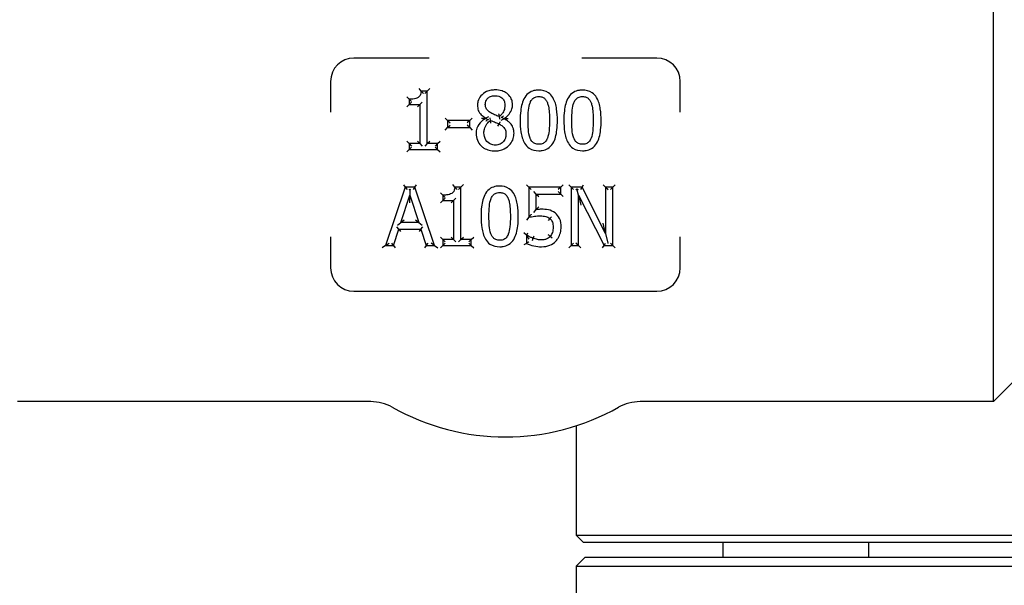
# Model space of a CAD drawing. Header units: inches. Extents: x 5 to 1128, y -85 to 748.
# Tile 532 of 656: x 784.74 to 788.97, y 294.28 to 296.71. Entities that reach past the tile are written whole.
import ezdxf

# ---------------------------------------------------------------- set-up
doc = ezdxf.new("R2010")
doc.units = ezdxf.units.IN
doc.header["$LTSCALE"] = 32
doc.header["$MEASUREMENT"] = 0
doc.layers.add('Visible (ANSI)', color=7, linetype='Continuous', lineweight=30)

msp = doc.modelspace()

# ---------------------------------------------------------------- linework, layer by layer
at = {"layer": 'Visible (ANSI)'}
for p, q in [((788.92173, 295.07242), (788.92173, 297.01992)), ((786.50082, 296.54617), (786.17798, 296.54617)), ((787.47798, 296.54617), (787.15513, 296.54617)), ((786.07798, 296.44617), (786.07798, 296.31365)), ((787.57798, 296.31365), (787.57798, 296.44617)), ((786.46667, 296.40451), (786.45705, 296.41492)), ((786.4926, 296.40451), (786.46667, 296.40451)), ((786.4926, 296.40451), (786.48218, 296.39409)), ((786.4926, 296.40451), (786.50301, 296.41492)), ((786.4926, 296.17922), (786.4926, 296.40451)), ((786.415, 296.36966), (786.40459, 296.38008)), ((786.415, 296.34677), (786.40459, 296.33635)), ((786.415, 296.36966), (786.415, 296.34677)), ((786.415, 296.34677), (786.42542, 296.35718)), ((786.415, 296.34677), (786.46039, 296.34677)), ((786.46039, 296.34677), (786.44997, 296.33635)), ((786.46039, 296.34677), (786.4708, 296.35718)), ((786.46039, 296.34677), (786.46039, 296.17922)), ((786.57992, 296.27829), (786.5695, 296.28871)), ((786.67453, 296.27829), (786.57992, 296.27829)), ((786.57992, 296.27829), (786.59033, 296.26787)), ((786.57992, 296.27829), (786.57992, 296.2479)), ((786.57992, 296.2479), (786.59033, 296.25832)), ((786.67453, 296.27829), (786.66411, 296.26787)), ((786.67453, 296.2479), (786.66411, 296.25832)), ((786.67453, 296.27829), (786.68494, 296.28871)), ((786.67453, 296.2479), (786.67453, 296.27829)), ((786.75464, 296.29421), (786.74422, 296.28822)), ((786.74422, 296.28822), (786.74422, 296.28721)), ((786.75316, 296.28163), (786.74422, 296.28721)), ((786.76428, 296.2787), (786.76311, 296.29042)), ((786.79588, 296.25399), (786.80094, 296.2631)), ((786.80074, 296.29531), (786.80272, 296.28371)), ((786.80998, 296.27913), (786.82039, 296.28579)), ((786.81138, 296.29234), (786.82039, 296.2868)), ((786.82039, 296.28579), (786.82039, 296.2868)), ((786.5695, 296.23749), (786.57992, 296.2479)), ((786.57992, 296.2479), (786.67453, 296.2479)), ((786.67453, 296.2479), (786.68494, 296.23749)), ((786.415, 296.17922), (786.40459, 296.18964)), ((786.46039, 296.17922), (786.415, 296.17922)), ((786.415, 296.17922), (786.415, 296.1537)), ((786.415, 296.17922), (786.42542, 296.16881)), ((786.46039, 296.17922), (786.44997, 296.18964)), ((786.46039, 296.17922), (786.4708, 296.16881)), ((786.4926, 296.17922), (786.48218, 296.16881)), ((786.4926, 296.17922), (786.50301, 296.18964)), ((786.53697, 296.17922), (786.4926, 296.17922)), ((786.53697, 296.17922), (786.52655, 296.16881)), ((786.53697, 296.17922), (786.54738, 296.18964)), ((786.53697, 296.1537), (786.53697, 296.17922)), ((786.40459, 296.14328), (786.415, 296.1537)), ((786.415, 296.1537), (786.42542, 296.16411)), ((786.415, 296.1537), (786.53697, 296.1537)), ((786.53697, 296.1537), (786.52655, 296.16411)), ((786.53697, 296.1537), (786.54738, 296.14328)), ((786.39809, 295.99208), (786.31381, 295.74208)), ((786.39061, 296.00249), (786.39809, 295.99208)), ((786.43901, 295.99208), (786.39809, 295.99208)), ((786.39809, 295.99208), (786.40557, 295.98166)), ((786.4145, 295.98166), (786.41772, 295.98399)), ((786.41772, 295.98399), (786.41774, 295.95804)), ((786.41772, 295.98399), (786.42094, 295.98166)), ((786.43901, 295.99208), (786.43153, 295.98166)), ((786.43901, 295.99208), (786.44649, 296.00249)), ((786.52329, 295.74208), (786.43901, 295.99208)), ((786.55955, 295.95804), (786.54914, 295.96846)), ((786.61122, 295.99289), (786.6016, 296.00331)), ((786.63715, 295.99289), (786.61122, 295.99289)), ((786.63715, 295.99289), (786.62673, 295.98247)), ((786.63715, 295.99289), (786.64756, 296.00331)), ((786.63715, 295.7676), (786.63715, 295.99289)), ((786.92807, 295.99208), (786.91766, 296.00249)), ((786.92807, 295.99208), (786.92807, 295.86323)), ((786.92807, 295.99208), (786.93849, 295.98166)), ((787.06523, 295.99208), (786.92807, 295.99208)), ((786.96028, 295.9627), (786.94987, 295.97312)), ((786.96028, 295.9627), (786.9707, 295.95229)), ((786.96028, 295.9627), (787.06523, 295.9627)), ((786.96028, 295.89605), (786.96028, 295.9627)), ((787.06523, 295.99208), (787.05481, 295.98166)), ((787.06523, 295.9627), (787.05481, 295.97312)), ((787.06523, 295.99208), (787.07564, 296.00249)), ((787.06523, 295.9627), (787.06523, 295.99208)), ((787.06523, 295.9627), (787.07564, 295.95229)), ((787.1098, 295.99208), (787.09938, 296.00249)), ((787.157, 295.99208), (787.1098, 295.99208)), ((787.1098, 295.99208), (787.1098, 295.74208)), ((787.1098, 295.99208), (787.12021, 295.98166)), ((787.13038, 295.98166), (787.13409, 295.98538)), ((787.13409, 295.98538), (787.14017, 295.98166)), ((787.14079, 295.95764), (787.13409, 295.98538)), ((787.157, 295.99208), (787.15061, 295.98166)), ((787.157, 295.99208), (787.16339, 296.00249)), ((787.25769, 295.79414), (787.157, 295.99208)), ((787.25769, 295.99208), (787.24727, 296.00249)), ((787.25769, 295.99208), (787.26811, 295.98166)), ((787.25769, 295.99208), (787.25769, 295.79414)), ((787.28869, 295.99208), (787.25769, 295.99208)), ((787.28869, 295.99208), (787.27827, 295.98166)), ((787.28869, 295.99208), (787.2991, 296.00249)), ((787.28869, 295.74208), (787.28869, 295.99208)), ((786.37925, 295.84034), (786.41774, 295.95804)), ((786.41777, 295.92461), (786.41774, 295.95804)), ((786.41774, 295.95804), (786.45643, 295.84034)), ((786.55955, 295.93515), (786.54914, 295.92473)), ((786.55955, 295.95804), (786.55955, 295.93515)), ((786.55955, 295.93515), (786.56997, 295.94557)), ((786.55955, 295.93515), (786.60494, 295.93515)), ((786.60494, 295.93515), (786.59452, 295.92473)), ((786.60494, 295.93515), (786.61535, 295.94557)), ((786.60494, 295.93515), (786.60494, 295.7676)), ((787.14079, 295.95764), (787.15121, 295.91452)), ((787.14079, 295.74208), (787.14079, 295.95764)), ((787.14079, 295.95764), (787.25141, 295.74208)), ((786.94987, 295.88415), (786.96028, 295.89605)), ((786.36488, 295.82992), (786.37925, 295.84034)), ((786.39361, 295.85075), (786.37925, 295.84034)), ((786.45643, 295.84034), (786.37925, 295.84034)), ((786.45643, 295.84034), (786.44205, 295.85075)), ((786.45643, 295.84034), (786.47082, 295.82992)), ((786.92807, 295.86323), (786.91766, 295.85028)), ((787.01843, 295.85776), (787.01166, 295.84984)), ((787.25769, 295.79414), (787.24727, 295.8376)), ((786.34744, 295.74208), (786.37013, 295.81197)), ((786.37013, 295.81197), (786.36256, 295.82239)), ((786.37013, 295.81197), (786.3777, 295.80156)), ((786.37013, 295.81197), (786.46555, 295.81197)), ((786.46555, 295.81197), (786.45798, 295.80156)), ((786.46555, 295.81197), (786.47312, 295.82239)), ((786.46555, 295.81197), (786.48824, 295.74208)), ((786.91774, 295.78645), (786.90732, 295.79686)), ((786.92017, 295.78645), (786.92359, 295.79686)), ((787.25769, 295.79414), (787.26776, 295.75215)), ((786.07798, 295.77868), (786.07798, 295.64617)), ((786.31381, 295.74208), (786.32831, 295.75249)), ((786.34744, 295.74208), (786.33987, 295.75249)), ((786.48824, 295.74208), (786.49581, 295.75249)), ((786.52329, 295.74208), (786.50879, 295.75249)), ((786.55955, 295.7676), (786.54914, 295.77802)), ((786.60494, 295.7676), (786.55955, 295.7676)), ((786.55955, 295.7676), (786.55955, 295.74208)), ((786.55955, 295.7676), (786.56997, 295.75719)), ((786.55955, 295.74208), (786.56997, 295.75249)), ((786.60494, 295.7676), (786.59452, 295.77802)), ((786.60494, 295.7676), (786.61535, 295.75719)), ((786.63715, 295.7676), (786.62673, 295.75719)), ((786.63715, 295.7676), (786.64756, 295.77802)), ((786.68152, 295.7676), (786.63715, 295.7676)), ((786.68152, 295.7676), (786.6711, 295.75719)), ((786.68152, 295.74208), (786.6711, 295.75249)), ((786.68152, 295.7676), (786.69193, 295.77802)), ((786.68152, 295.74208), (786.68152, 295.7676)), ((786.91774, 295.75099), (786.90732, 295.74451)), ((786.92017, 295.78645), (786.91774, 295.78645)), ((786.91774, 295.78645), (786.91774, 295.75099)), ((786.91774, 295.78645), (786.91958, 295.78461)), ((786.94359, 295.76327), (786.94712, 295.77307)), ((787.02777, 295.77421), (787.01985, 295.78098)), ((787.1098, 295.74208), (787.12021, 295.75249)), ((787.14079, 295.74208), (787.13038, 295.75249)), ((787.25141, 295.74208), (787.25777, 295.75249)), ((787.26719, 295.75249), (787.26776, 295.75215)), ((787.26776, 295.75215), (787.26811, 295.75249)), ((787.28869, 295.74208), (787.27827, 295.75249)), ((787.57798, 295.64617), (787.57798, 295.77868)), ((786.31381, 295.74208), (786.2993, 295.73166)), ((786.31381, 295.74208), (786.34744, 295.74208)), ((786.34744, 295.74208), (786.35501, 295.73166)), ((786.48824, 295.74208), (786.48067, 295.73166)), ((786.48824, 295.74208), (786.52329, 295.74208)), ((786.52329, 295.74208), (786.53779, 295.73166)), ((786.54914, 295.73166), (786.55955, 295.74208)), ((786.55955, 295.74208), (786.68152, 295.74208)), ((786.68152, 295.74208), (786.69193, 295.73166)), ((787.1098, 295.74208), (787.09938, 295.73166)), ((787.1098, 295.74208), (787.14079, 295.74208)), ((787.14079, 295.74208), (787.15121, 295.73166)), ((787.24505, 295.73166), (787.25141, 295.74208)), ((787.25141, 295.74208), (787.28869, 295.74208)), ((787.28869, 295.74208), (787.2991, 295.73166)), ((786.17798, 295.54617), (787.47798, 295.54617)), ((789.01548, 295.16617), (788.92173, 295.07242)), ((786.25031, 295.07242), (784.73423, 295.07242)), ((788.92173, 295.07242), (787.40564, 295.07242)), ((787.13111, 294.96866), (787.13111, 294.50003)), ((787.13111, 294.50003), (790.87147, 294.50003)), ((787.16236, 294.46878), (787.13111, 294.50003)), ((790.90252, 294.46878), (787.16236, 294.46878)), ((787.76102, 294.46878), (787.76102, 294.40579)), ((788.38602, 294.46878), (788.38602, 294.40579)), ((787.17048, 294.40579), (787.13111, 294.36642)), ((787.17048, 294.40579), (794.65079, 294.40579)), ((787.13111, 294.36642), (794.69016, 294.36642)), ((787.13111, 294.36642), (787.13111, 293.57902))]:
    msp.add_line(p, q, dxfattribs=at)
for centre, radius, start, end in [((786.17798, 296.44617), 0.1, 90, 180), ((787.47798, 296.44617), 0.1, 0, 90), ((786.17798, 295.64617), 0.1, 180, 270), ((787.47798, 295.64617), 0.1, 270, 0), ((786.25031, 294.88492), 0.1875, 60.65517, 90), ((786.82798, 295.91242), 0.99125, 240.65517, 299.34483), ((787.40564, 294.88492), 0.1875, 90, 119.34483)]:
    msp.add_arc(centre, radius, start, end, dxfattribs=at)
for points, knots in [([(786.46667, 296.40451), (786.46643, 296.40151), (786.466, 296.39859), (786.46448, 296.39211), (786.46318, 296.38866), (786.4601, 296.38343), (786.45851, 296.38144), (786.45549, 296.3787), (786.45423, 296.37776), (786.45289, 296.37695), (786.4501, 296.37528), (786.4468, 296.37393), (786.43931, 296.37175), (786.43504, 296.37097), (786.42554, 296.36989), (786.42029, 296.36966), (786.415, 296.36966)], [-0.21914518, -0.21914518, -0.21914518, -0.21914518, -0.19291175, -0.19291175, -0.15742494, -0.15742494, -0.13012741, -0.13012741, -0.11306644, -0.11306644, -0.11306644, -0.07974952, -0.07974952, -0.04257171, -0.04257171, 0, 0, 0, 0]), ([(786.47564, 296.39409), (786.47562, 296.39412), (786.4756, 296.39414), (786.47474, 296.39521), (786.47389, 296.39625), (786.47223, 296.39823), (786.47142, 296.39918), (786.46979, 296.40106), (786.46897, 296.40198), (786.46777, 296.4033), (786.46734, 296.40377), (786.4668, 296.40436), (786.46667, 296.40451), (786.46667, 296.40451)], [-0.000246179, -0.000246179, -0.000246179, -0.000246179, 0, 0, 0.010218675, 0.010218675, 0.020229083, 0.020229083, 0.031714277, 0.031714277, 0.040524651, 0.040524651, 0.048289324, 0.048289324, 0.048289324, 0.048289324]), ([(786.78332, 296.40937), (786.7778, 296.40937), (786.77212, 296.40897), (786.75976, 296.40685), (786.7531, 296.40491), (786.73743, 296.39769), (786.72904, 296.39143), (786.71657, 296.37674), (786.71219, 296.36858), (786.70855, 296.3545), (786.70795, 296.3489), (786.70795, 296.34353)], [-0.24108925, -0.24108925, -0.24108925, -0.24108925, -0.20285247, -0.20285247, -0.15755053, -0.15755053, -0.09071955, -0.09071955, -0.03520387, -0.03520387, 0, 0, 0, 0]), ([(786.74158, 296.34738), (786.74158, 296.35003), (786.74179, 296.35264), (786.74296, 296.35915), (786.74426, 296.36284), (786.74871, 296.37055), (786.75233, 296.3743), (786.76123, 296.38038), (786.76642, 296.38248), (786.77558, 296.38432), (786.77931, 296.38465), (786.78312, 296.38465)], [-0.20028425, -0.20028425, -0.20028425, -0.20028425, -0.17595568, -0.17595568, -0.13702996, -0.13702996, -0.08642653, -0.08642653, -0.03353843, -0.03353843, 0, 0, 0, 0]), ([(786.78312, 296.38465), (786.78649, 296.38465), (786.78984, 296.38441), (786.79726, 296.38318), (786.80119, 296.38198), (786.80986, 296.37778), (786.81423, 296.37416), (786.82104, 296.36541), (786.82333, 296.36058), (786.8253, 296.35214), (786.82566, 296.34878), (786.82566, 296.34535)], [-0.2062605, -0.2062605, -0.2062605, -0.2062605, -0.17676842, -0.17676842, -0.13805989, -0.13805989, -0.0834994, -0.0834994, -0.03156312, -0.03156312, 0, 0, 0, 0]), ([(786.85848, 296.34575), (786.85848, 296.34967), (786.85818, 296.35371), (786.8563, 296.3642), (786.85404, 296.37061), (786.84629, 296.38386), (786.84042, 296.38998), (786.82746, 296.39948), (786.82047, 296.40286), (786.80336, 296.40829), (786.79318, 296.40937), (786.78332, 296.40937)], [-0.2382608, -0.2382608, -0.2382608, -0.2382608, -0.21252746, -0.21252746, -0.17135413, -0.17135413, -0.11832726, -0.11832726, -0.06910487, -0.06910487, 0, 0, 0, 0]), ([(786.97112, 296.40876), (786.9662, 296.40876), (786.96112, 296.40842), (786.9479, 296.40624), (786.93973, 296.40357), (786.92327, 296.39374), (786.91595, 296.38595), (786.91065, 296.37746), (786.90518, 296.3687), (786.90175, 296.35955), (786.89626, 296.34015), (786.89449, 296.32992), (786.89166, 296.30594), (786.8911, 296.29216), (786.8911, 296.27849)], [-0.39762782, -0.39762782, -0.39762782, -0.39762782, -0.36373585, -0.36373585, -0.30950871, -0.30950871, -0.24393732, -0.24393732, -0.24393732, -0.1766061, -0.1766061, -0.10179305, -0.10179305, 0, 0, 0, 0]), ([(787.05094, 296.2787), (787.05094, 296.29484), (787.05012, 296.31136), (787.04493, 296.34416), (787.04086, 296.36083), (787.0316, 296.37635), (787.02681, 296.38436), (787.02031, 296.39189), (786.99971, 296.40586), (786.98479, 296.40876), (786.97112, 296.40876)], [-0.3955508, -0.3955508, -0.3955508, -0.3955508, -0.2754195, -0.2754195, -0.15529321, -0.15529321, -0.15529321, -0.09373364, -0.09373364, 0, 0, 0, 0]), ([(787.15872, 296.40876), (787.1538, 296.40876), (787.14872, 296.40842), (787.1355, 296.40624), (787.12733, 296.40357), (787.11088, 296.39374), (787.10355, 296.38595), (787.09825, 296.37746), (787.09278, 296.3687), (787.08935, 296.35955), (787.08386, 296.34015), (787.0821, 296.32992), (787.07926, 296.30594), (787.0787, 296.29216), (787.0787, 296.27849)], [-0.39762782, -0.39762782, -0.39762782, -0.39762782, -0.36373585, -0.36373585, -0.30950871, -0.30950871, -0.24393732, -0.24393732, -0.24393732, -0.1766061, -0.1766061, -0.10179305, -0.10179305, 0, 0, 0, 0]), ([(787.23855, 296.2787), (787.23855, 296.29484), (787.23772, 296.31136), (787.23253, 296.34416), (787.22846, 296.36083), (787.2192, 296.37635), (787.21442, 296.38436), (787.20791, 296.39189), (787.18732, 296.40586), (787.17239, 296.40876), (787.15872, 296.40876)], [-0.3955508, -0.3955508, -0.3955508, -0.3955508, -0.2754195, -0.2754195, -0.15529321, -0.15529321, -0.15529321, -0.09373364, -0.09373364, 0, 0, 0, 0]), ([(786.42542, 296.35956), (786.4254, 296.35958), (786.42537, 296.3596), (786.42425, 296.36066), (786.42316, 296.36169), (786.42109, 296.36368), (786.4201, 296.36463), (786.41825, 296.36644), (786.41737, 296.36731), (786.41613, 296.36854), (786.41569, 296.36898), (786.41514, 296.36952), (786.415, 296.36966), (786.415, 296.36966)], [-0.049771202, -0.049771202, -0.049771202, -0.049771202, -0.049510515, -0.049510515, -0.038176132, -0.038176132, -0.027254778, -0.027254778, -0.015917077, -0.015917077, -0.007424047, -0.007424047, 0, 0, 0, 0]), ([(786.70795, 296.34353), (786.70795, 296.33988), (786.7082, 296.33611), (786.70995, 296.32528), (786.71246, 296.31803), (786.71687, 296.31172), (786.72127, 296.30542), (786.72654, 296.30054), (786.73599, 296.29329), (786.74009, 296.29062), (786.74422, 296.28822)], [-0.14919736, -0.14919736, -0.14919736, -0.14919736, -0.12498855, -0.12498855, -0.08048513, -0.08048513, -0.08048513, -0.03367511, -0.03367511, 0, 0, 0, 0]), ([(786.76549, 296.31091), (786.76427, 296.31161), (786.76307, 296.31235), (786.75694, 296.31633), (786.75258, 296.32001), (786.74594, 296.32826), (786.74384, 296.33258), (786.74193, 296.34067), (786.74158, 296.34399), (786.74158, 296.34738)], [-0.14393342, -0.14393342, -0.14393342, -0.14393342, -0.13185082, -0.13185082, -0.08070178, -0.08070178, -0.03103914, -0.03103914, 0, 0, 0, 0]), ([(786.82566, 296.34535), (786.82566, 296.3406), (786.82528, 296.33587), (786.82307, 296.32402), (786.82071, 296.31742), (786.81391, 296.30735), (786.81026, 296.30339), (786.80443, 296.29822), (786.80262, 296.29674), (786.80074, 296.29531)], [-0.17159567, -0.17159567, -0.17159567, -0.17159567, -0.13119161, -0.13119161, -0.06654511, -0.06654511, -0.01972886, -0.01972886, 0, 0, 0, 0]), ([(786.82039, 296.2868), (786.82309, 296.28816), (786.82575, 296.28969), (786.83397, 296.29515), (786.83918, 296.29976), (786.8492, 296.31221), (786.8533, 296.32001), (786.85757, 296.33417), (786.85848, 296.34), (786.85848, 296.34575)], [-0.15744253, -0.15744253, -0.15744253, -0.15744253, -0.13731944, -0.13731944, -0.09338685, -0.09338685, -0.03591802, -0.03591802, 0, 0, 0, 0]), ([(786.92513, 296.27849), (786.92513, 296.29325), (786.9256, 296.30798), (786.92696, 296.32246), (786.92802, 296.33377), (786.93001, 296.34501), (786.93385, 296.35467)], [-0.20539702, -0.20539702, -0.20539702, -0.20539702, -0.0911634, -0.0911634, -0.0911634, 0, 0, 0, 0]), ([(786.93385, 296.35467), (786.93455, 296.35642), (786.93531, 296.35812), (786.93878, 296.36492), (786.94212, 296.36943), (786.95025, 296.37635), (786.95497, 296.37863), (786.96378, 296.38065), (786.96742, 296.38101), (786.97112, 296.38101)], [-0.15519829, -0.15519829, -0.15519829, -0.15519829, -0.13862551, -0.13862551, -0.08628485, -0.08628485, -0.03318648, -0.03318648, 0, 0, 0, 0]), ([(786.97112, 296.38101), (786.97395, 296.38101), (786.97673, 296.3808), (786.98215, 296.3799), (786.98476, 296.37918), (786.99098, 296.37665), (786.99437, 296.37439), (787.00063, 296.36828), (787.00338, 296.36436), (787.0064, 296.35838), (787.00713, 296.35675), (787.00779, 296.35507)], [-0.15345791, -0.15345791, -0.15345791, -0.15345791, -0.12815919, -0.12815919, -0.10190337, -0.10190337, -0.06065975, -0.06065975, -0.01592257, -0.01592257, 0, 0, 0, 0]), ([(787.00779, 296.35507), (787.00969, 296.35028), (787.01116, 296.34512), (787.01415, 296.33124), (787.01513, 296.32228), (787.01662, 296.3018), (787.01691, 296.29026), (787.01691, 296.2787)], [-0.20607527, -0.20607527, -0.20607527, -0.20607527, -0.16123509, -0.16123509, -0.08949082, -0.08949082, 0, 0, 0, 0]), ([(787.11274, 296.27849), (787.11274, 296.29325), (787.1132, 296.30798), (787.11456, 296.32246), (787.11562, 296.33377), (787.11761, 296.34501), (787.12145, 296.35467)], [-0.20539702, -0.20539702, -0.20539702, -0.20539702, -0.0911634, -0.0911634, -0.0911634, 0, 0, 0, 0]), ([(787.12145, 296.35467), (787.12215, 296.35642), (787.12291, 296.35812), (787.12638, 296.36492), (787.12972, 296.36943), (787.13785, 296.37635), (787.14257, 296.37863), (787.15138, 296.38065), (787.15502, 296.38101), (787.15872, 296.38101)], [-0.15519829, -0.15519829, -0.15519829, -0.15519829, -0.13862551, -0.13862551, -0.08628485, -0.08628485, -0.03318648, -0.03318648, 0, 0, 0, 0]), ([(787.15872, 296.38101), (787.16155, 296.38101), (787.16434, 296.3808), (787.16975, 296.3799), (787.17236, 296.37918), (787.17858, 296.37665), (787.18198, 296.37439), (787.18823, 296.36828), (787.19098, 296.36436), (787.194, 296.35838), (787.19473, 296.35675), (787.19539, 296.35507)], [-0.15345791, -0.15345791, -0.15345791, -0.15345791, -0.12815919, -0.12815919, -0.10190337, -0.10190337, -0.06065975, -0.06065975, -0.01592257, -0.01592257, 0, 0, 0, 0]), ([(787.19539, 296.35507), (787.1973, 296.35028), (787.19876, 296.34512), (787.20175, 296.33124), (787.20273, 296.32228), (787.20422, 296.3018), (787.20451, 296.29026), (787.20451, 296.2787)], [-0.20607527, -0.20607527, -0.20607527, -0.20607527, -0.16123509, -0.16123509, -0.08949082, -0.08949082, 0, 0, 0, 0]), ([(786.80074, 296.29531), (786.79751, 296.29636), (786.79426, 296.29757), (786.78776, 296.3002), (786.78452, 296.30162), (786.78129, 296.30311), (786.77855, 296.30438), (786.77582, 296.30566), (786.77049, 296.30826), (786.76784, 296.30959), (786.76549, 296.31091)], [-0.10316194, -0.10316194, -0.10316194, -0.10316194, -0.07498611, -0.07498611, -0.04681028, -0.04681028, -0.04681028, -0.02340514, -0.02340514, 0, 0, 0, 0]), ([(786.79869, 296.30707), (786.7987, 296.30704), (786.79871, 296.30701), (786.79888, 296.30602), (786.79905, 296.30507), (786.79938, 296.30322), (786.79954, 296.30233), (786.79991, 296.30019), (786.80011, 296.29902), (786.80043, 296.29717), (786.80054, 296.29647), (786.8007, 296.29554), (786.80074, 296.29531), (786.80074, 296.29531)], [-0.044688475, -0.044688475, -0.044688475, -0.044688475, -0.044465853, -0.044465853, -0.037097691, -0.037097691, -0.029877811, -0.029877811, -0.018940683, -0.018940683, -0.009212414, -0.009212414, 0, 0, 0, 0]), ([(786.74422, 296.28721), (786.73747, 296.2839), (786.73082, 296.27968), (786.71635, 296.26672), (786.70954, 296.2567), (786.7031, 296.23826), (786.70188, 296.23035), (786.70188, 296.22278)], [-0.17644554, -0.17644554, -0.17644554, -0.17644554, -0.12506903, -0.12506903, -0.04977316, -0.04977316, 0, 0, 0, 0]), ([(786.72552, 296.28819), (786.72556, 296.28819), (786.7256, 296.28819), (786.72889, 296.28813), (786.73225, 296.28806), (786.73763, 296.28792), (786.73972, 296.28785), (786.74209, 296.28778), (786.74278, 296.28775), (786.74337, 296.28773)], [-0.000323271, -0.000323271, -0.000323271, -0.000323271, 0, 0, 0.024747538, 0.024747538, 0.043496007, 0.043496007, 0.051596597, 0.051596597, 0.051596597, 0.051596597]), ([(786.73571, 296.22521), (786.73571, 296.23067), (786.73628, 296.23611), (786.73946, 296.24959), (786.74314, 296.25728), (786.75271, 296.26973), (786.75813, 296.27463), (786.76428, 296.2787)], [-0.18604928, -0.18604928, -0.18604928, -0.18604928, -0.13907807, -0.13907807, -0.06392413, -0.06392413, 0, 0, 0, 0]), ([(786.74422, 296.28822), (786.74422, 296.28822), (786.74402, 296.2881), (786.74355, 296.28784), (786.74346, 296.28779), (786.74337, 296.28773)], [0, 0, 0, 0, 0.009031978, 0.009031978, 0.01088713, 0.01088713, 0.01088713, 0.01088713]), ([(786.74337, 296.28773), (786.74354, 296.28763), (786.74368, 296.28754), (786.74408, 296.28729), (786.74422, 296.28721), (786.74422, 296.28721)], [0.004463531, 0.004463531, 0.004463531, 0.004463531, 0.007781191, 0.007781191, 0.015368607, 0.015368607, 0.015368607, 0.015368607]), ([(786.75316, 296.28163), (786.74827, 296.27851), (786.74542, 296.27631), (786.74465, 296.27571), (786.74457, 296.27565), (786.74449, 296.27559)], [-0.0067344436, -0.0067344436, -0.0067344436, -0.0067344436, 0, 0, 0.0007386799, 0.0007386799, 0.0007386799, 0.0007386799]), ([(786.75464, 296.28465), (786.75461, 296.2846), (786.75458, 296.28455), (786.75408, 296.28355), (786.75362, 296.28259), (786.75316, 296.28163)], [-0.0004266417, -0.0004266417, -0.0004266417, -0.0004266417, 0, 0, 0.0080980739, 0.0080980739, 0.0080980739, 0.0080980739]), ([(786.7657, 296.26688), (786.7657, 296.26691), (786.76569, 296.26694), (786.76555, 296.26792), (786.76542, 296.26888), (786.76518, 296.27073), (786.76506, 296.27162), (786.7648, 296.27377), (786.76467, 296.27496), (786.76447, 296.27682), (786.76439, 296.27753), (786.7643, 296.27846), (786.76428, 296.2787), (786.76428, 296.2787)], [-0.044621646, -0.044621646, -0.044621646, -0.044621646, -0.044400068, -0.044400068, -0.03707356, -0.03707356, -0.02988243, -0.02988243, -0.01893434, -0.01893434, -0.009203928, -0.009203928, 0, 0, 0, 0]), ([(786.76428, 296.2787), (786.76784, 296.27725), (786.77141, 296.2758), (786.77857, 296.27293), (786.78215, 296.2715), (786.78575, 296.27009), (786.78845, 296.26902), (786.79111, 296.26792), (786.79624, 296.26559), (786.79871, 296.26437), (786.80094, 296.2631)], [-0.1047588, -0.1047588, -0.1047588, -0.1047588, -0.0755253, -0.0755253, -0.0462918, -0.0462918, -0.0462918, -0.0231459, -0.0231459, 0, 0, 0, 0]), ([(786.80094, 296.2631), (786.80094, 296.2631), (786.80107, 296.26333), (786.80157, 296.26423), (786.80194, 296.26489), (786.80287, 296.26655), (786.80342, 296.26754), (786.80434, 296.2692), (786.80466, 296.26978), (786.80516, 296.27069), (786.80533, 296.27099), (786.80559, 296.27145), (786.80567, 296.2716), (786.80583, 296.27188), (786.8059, 296.27201), (786.80598, 296.27216), (786.80599, 296.27218), (786.80601, 296.2722)], [-0.04147151, -0.04147151, -0.04147151, -0.04147151, -0.031136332, -0.031136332, -0.020800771, -0.020800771, -0.010464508, -0.010464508, -0.005125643, -0.005125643, -0.002449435, -0.002449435, -0.001094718, -0.001094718, 0, 0, 0.000192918, 0.000192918, 0.000192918, 0.000192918]), ([(786.80094, 296.2631), (786.80346, 296.26174), (786.8059, 296.26032), (786.81343, 296.25556), (786.81815, 296.25194), (786.82558, 296.24357), (786.82789, 296.23848), (786.82997, 296.22851), (786.83032, 296.22436), (786.83032, 296.22015)], [-0.16889715, -0.16889715, -0.16889715, -0.16889715, -0.14560596, -0.14560596, -0.0945362, -0.0945362, -0.03636008, -0.03636008, 0, 0, 0, 0]), ([(786.80998, 296.28933), (786.81, 296.28938), (786.81003, 296.28944), (786.8105, 296.29044), (786.81094, 296.29139), (786.81138, 296.29234)], [-0.0004459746, -0.0004459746, -0.0004459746, -0.0004459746, 0, 0, 0.0079917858, 0.0079917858, 0.0079917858, 0.0079917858]), ([(786.81138, 296.29234), (786.81609, 296.29551), (786.81855, 296.29746), (786.81913, 296.29792), (786.8192, 296.29798), (786.81927, 296.29803)], [-0.0049383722, -0.0049383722, -0.0049383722, -0.0049383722, 0, 0, 0.000690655, 0.000690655, 0.000690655, 0.000690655]), ([(786.82039, 296.2868), (786.82039, 296.2868), (786.82059, 296.28668), (786.82104, 296.28641), (786.82112, 296.28636), (786.8212, 296.2863)], [-0.044899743, -0.044899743, -0.044899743, -0.044899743, -0.035977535, -0.035977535, -0.03420007, -0.03420007, -0.03420007, -0.03420007]), ([(786.82039, 296.28579), (786.82039, 296.28579), (786.82053, 296.28588), (786.82091, 296.28612), (786.82105, 296.2862), (786.8212, 296.2863)], [0, 0, 0, 0, 0.007479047, 0.007479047, 0.010647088, 0.010647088, 0.010647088, 0.010647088]), ([(786.86476, 296.22339), (786.86476, 296.22753), (786.86449, 296.2318), (786.86313, 296.2404), (786.86203, 296.24473), (786.85768, 296.25572), (786.85314, 296.26214), (786.84478, 296.27058), (786.841, 296.27365), (786.83168, 296.2801), (786.82607, 296.28316), (786.82039, 296.28579)], [-0.17675386, -0.17675386, -0.17675386, -0.17675386, -0.14867142, -0.14867142, -0.12078849, -0.12078849, -0.0760162, -0.0760162, -0.04400779, -0.04400779, 0, 0, 0, 0]), ([(786.8212, 296.2863), (786.82183, 296.28632), (786.82256, 296.28633), (786.8251, 296.28639), (786.82739, 296.28645), (786.83306, 296.28665), (786.83649, 296.2868), (786.83985, 296.28698), (786.83989, 296.28698), (786.83993, 296.28698)], [0.002128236, 0.002128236, 0.002128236, 0.002128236, 0.008988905, 0.008988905, 0.025521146, 0.025521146, 0.046099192, 0.046099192, 0.046368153, 0.046368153, 0.046368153, 0.046368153]), ([(786.8911, 296.27849), (786.8911, 296.26231), (786.89191, 296.24575), (786.89706, 296.21287), (786.90106, 296.19612), (786.91045, 296.18054), (786.91513, 296.17277), (786.92144, 296.16549), (786.94196, 296.15137), (786.9572, 296.14843), (786.97112, 296.14843)], [-0.39636224, -0.39636224, -0.39636224, -0.39636224, -0.27588328, -0.27588328, -0.15540931, -0.15540931, -0.15540931, -0.09572801, -0.09572801, 0, 0, 0, 0]), ([(786.93364, 296.20313), (786.92937, 296.2143), (786.92732, 296.22646), (786.92539, 296.25218), (786.92513, 296.26533), (786.92513, 296.27849)], [-0.2030371, -0.2030371, -0.2030371, -0.2030371, -0.10151855, -0.10151855, 0, 0, 0, 0]), ([(786.97112, 296.14843), (786.976, 296.14843), (786.98103, 296.14877), (786.99411, 296.15094), (787.0022, 296.15359), (787.01869, 296.16344), (787.02607, 296.17135), (787.03139, 296.17993), (787.03678, 296.18862), (787.04021, 296.19769), (787.04577, 296.21717), (787.04756, 296.22756), (787.05038, 296.25154), (787.05094, 296.26518), (787.05094, 296.2787)], [-0.3969343, -0.3969343, -0.3969343, -0.3969343, -0.36344063, -0.36344063, -0.30985076, -0.30985076, -0.24348635, -0.24348635, -0.24348635, -0.17661505, -0.17661505, -0.10067261, -0.10067261, 0, 0, 0, 0]), ([(787.01691, 296.2787), (787.01691, 296.26363), (787.01644, 296.24858), (787.01488, 296.23392), (787.01371, 296.22289), (787.0117, 296.21194), (787.00799, 296.20252)], [-0.20539024, -0.20539024, -0.20539024, -0.20539024, -0.08874744, -0.08874744, -0.08874744, 0, 0, 0, 0]), ([(787.0787, 296.27849), (787.0787, 296.26231), (787.07951, 296.24575), (787.08466, 296.21287), (787.08866, 296.19612), (787.09805, 296.18054), (787.10273, 296.17277), (787.10905, 296.16549), (787.12956, 296.15137), (787.1448, 296.14843), (787.15872, 296.14843)], [-0.39636224, -0.39636224, -0.39636224, -0.39636224, -0.27588328, -0.27588328, -0.15540931, -0.15540931, -0.15540931, -0.09572801, -0.09572801, 0, 0, 0, 0]), ([(787.12124, 296.20313), (787.11698, 296.2143), (787.11492, 296.22646), (787.11299, 296.25218), (787.11274, 296.26533), (787.11274, 296.27849)], [-0.2030371, -0.2030371, -0.2030371, -0.2030371, -0.10151855, -0.10151855, 0, 0, 0, 0]), ([(787.15872, 296.14843), (787.1636, 296.14843), (787.16863, 296.14877), (787.18171, 296.15094), (787.1898, 296.15359), (787.20629, 296.16344), (787.21367, 296.17135), (787.219, 296.17993), (787.22438, 296.18862), (787.22781, 296.19769), (787.23337, 296.21717), (787.23517, 296.22756), (787.23799, 296.25154), (787.23855, 296.26518), (787.23855, 296.2787)], [-0.3969343, -0.3969343, -0.3969343, -0.3969343, -0.36344063, -0.36344063, -0.30985076, -0.30985076, -0.24348635, -0.24348635, -0.24348635, -0.17661505, -0.17661505, -0.10067261, -0.10067261, 0, 0, 0, 0]), ([(787.20451, 296.2787), (787.20451, 296.26363), (787.20404, 296.24858), (787.20248, 296.23392), (787.20131, 296.22289), (787.1993, 296.21194), (787.1956, 296.20252)], [-0.20539024, -0.20539024, -0.20539024, -0.20539024, -0.08874744, -0.08874744, -0.08874744, 0, 0, 0, 0]), ([(786.70188, 296.22278), (786.70188, 296.21298), (786.70365, 296.20272), (786.70735, 296.1934), (786.71086, 296.18454), (786.71643, 296.17616), (786.72335, 296.1695)], [-0.12818083, -0.12818083, -0.12818083, -0.12818083, -0.06222407, -0.06222407, -0.06222407, 0, 0, 0, 0]), ([(786.78372, 296.17294), (786.7773, 296.17294), (786.771, 296.17407), (786.75678, 296.17996), (786.7492, 296.18659), (786.7383, 296.20353), (786.73571, 296.2141), (786.73571, 296.22521)], [-0.24211946, -0.24211946, -0.24211946, -0.24211946, -0.18433658, -0.18433658, -0.09638448, -0.09638448, 0, 0, 0, 0]), ([(786.78332, 296.14802), (786.78901, 296.14802), (786.79485, 296.14846), (786.80816, 296.15082), (786.81555, 296.15313), (786.83234, 296.16141), (786.84101, 296.16825), (786.85405, 296.18368), (786.85874, 296.19199), (786.86378, 296.20824), (786.86476, 296.21599), (786.86476, 296.22339)], [-0.27146787, -0.27146787, -0.27146787, -0.27146787, -0.23213286, -0.23213286, -0.18138429, -0.18138429, -0.10931742, -0.10931742, -0.04973135, -0.04973135, 0, 0, 0, 0]), ([(786.83032, 296.22015), (786.83032, 296.2165), (786.83005, 296.21287), (786.82867, 296.20474), (786.82731, 296.20039), (786.82255, 296.19077), (786.81849, 296.18589), (786.80807, 296.17789), (786.80164, 296.17518), (786.79113, 296.17324), (786.78746, 296.17294), (786.78372, 296.17294)], [-0.23080417, -0.23080417, -0.23080417, -0.23080417, -0.19912439, -0.19912439, -0.15681606, -0.15681606, -0.09762557, -0.09762557, -0.03265509, -0.03265509, 0, 0, 0, 0]), ([(786.97112, 296.17618), (786.96825, 296.17618), (786.96541, 296.17639), (786.9598, 296.17732), (786.95707, 296.17808), (786.95061, 296.18075), (786.94714, 296.18314), (786.94077, 296.18953), (786.93799, 296.19358), (786.93502, 296.19969), (786.9343, 296.20139), (786.93364, 296.20313)], [-0.1574704, -0.1574704, -0.1574704, -0.1574704, -0.13181294, -0.13181294, -0.10432668, -0.10432668, -0.0618117, -0.0618117, -0.01648612, -0.01648612, 0, 0, 0, 0]), ([(787.00799, 296.20252), (787.00734, 296.20082), (787.00662, 296.19917), (787.00325, 296.19231), (786.99989, 296.18772), (786.99175, 296.18082), (786.98705, 296.17854), (786.97836, 296.17654), (786.97477, 296.17618), (786.97112, 296.17618)], [-0.15478626, -0.15478626, -0.15478626, -0.15478626, -0.13870733, -0.13870733, -0.08539549, -0.08539549, -0.03284442, -0.03284442, 0, 0, 0, 0]), ([(787.15872, 296.17618), (787.15585, 296.17618), (787.15301, 296.17639), (787.14741, 296.17732), (787.14467, 296.17808), (787.13821, 296.18075), (787.13475, 296.18314), (787.12837, 296.18953), (787.12559, 296.19358), (787.12262, 296.19969), (787.1219, 296.20139), (787.12124, 296.20313)], [-0.1574704, -0.1574704, -0.1574704, -0.1574704, -0.13181294, -0.13181294, -0.10432668, -0.10432668, -0.0618117, -0.0618117, -0.01648612, -0.01648612, 0, 0, 0, 0]), ([(787.1956, 296.20252), (787.19494, 296.20082), (787.19423, 296.19917), (787.19085, 296.19231), (787.18749, 296.18772), (787.17935, 296.18082), (787.17466, 296.17854), (787.16596, 296.17654), (787.16237, 296.17618), (787.15872, 296.17618)], [-0.15478626, -0.15478626, -0.15478626, -0.15478626, -0.13870733, -0.13870733, -0.08539549, -0.08539549, -0.03284442, -0.03284442, 0, 0, 0, 0]), ([(786.72335, 296.1695), (786.72708, 296.16591), (786.73126, 296.16274), (786.74275, 296.15583), (786.75025, 296.1529), (786.76641, 296.14886), (786.77502, 296.14802), (786.78332, 296.14802)], [-0.14467036, -0.14467036, -0.14467036, -0.14467036, -0.11132771, -0.11132771, -0.05797947, -0.05797947, 0, 0, 0, 0]), ([(786.61122, 295.99289), (786.61098, 295.98989), (786.61055, 295.98697), (786.60903, 295.98049), (786.60773, 295.97704), (786.60465, 295.97181), (786.60306, 295.96982), (786.60004, 295.96708), (786.59878, 295.96614), (786.59744, 295.96534), (786.59465, 295.96366), (786.59135, 295.96231), (786.58386, 295.96013), (786.57959, 295.95935), (786.57009, 295.95827), (786.56484, 295.95804), (786.55955, 295.95804)], [-0.21914518, -0.21914518, -0.21914518, -0.21914518, -0.19291175, -0.19291175, -0.15742494, -0.15742494, -0.13012741, -0.13012741, -0.11306644, -0.11306644, -0.11306644, -0.07974952, -0.07974952, -0.04257171, -0.04257171, 0, 0, 0, 0]), ([(786.62019, 295.98247), (786.62017, 295.9825), (786.62015, 295.98252), (786.61929, 295.98359), (786.61844, 295.98463), (786.61678, 295.98661), (786.61597, 295.98756), (786.61434, 295.98944), (786.61352, 295.99036), (786.61232, 295.99168), (786.61189, 295.99215), (786.61135, 295.99274), (786.61122, 295.99289), (786.61122, 295.99289)], [-0.000246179, -0.000246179, -0.000246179, -0.000246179, 0, 0, 0.010218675, 0.010218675, 0.020229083, 0.020229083, 0.031714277, 0.031714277, 0.040524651, 0.040524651, 0.048289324, 0.048289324, 0.048289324, 0.048289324]), ([(786.80327, 295.99714), (786.79835, 295.99714), (786.79327, 295.9968), (786.78005, 295.99462), (786.77188, 295.99195), (786.75543, 295.98212), (786.7481, 295.97433), (786.7428, 295.96584), (786.73733, 295.95709), (786.7339, 295.94793), (786.72841, 295.92853), (786.72665, 295.9183), (786.72381, 295.89433), (786.72325, 295.88054), (786.72325, 295.86688)], [-0.39762782, -0.39762782, -0.39762782, -0.39762782, -0.36373585, -0.36373585, -0.30950871, -0.30950871, -0.24393732, -0.24393732, -0.24393732, -0.1766061, -0.1766061, -0.10179305, -0.10179305, 0, 0, 0, 0]), ([(786.766, 295.94305), (786.7667, 295.9448), (786.76746, 295.9465), (786.77093, 295.9533), (786.77427, 295.95781), (786.7824, 295.96473), (786.78712, 295.96702), (786.79593, 295.96903), (786.79957, 295.96939), (786.80327, 295.96939)], [-0.15519829, -0.15519829, -0.15519829, -0.15519829, -0.13862551, -0.13862551, -0.08628485, -0.08628485, -0.03318648, -0.03318648, 0, 0, 0, 0]), ([(786.8831, 295.86708), (786.8831, 295.88323), (786.88227, 295.89974), (786.87708, 295.93254), (786.87301, 295.94922), (786.86375, 295.96473), (786.85897, 295.97274), (786.85246, 295.98027), (786.83187, 295.99424), (786.81694, 295.99714), (786.80327, 295.99714)], [-0.3955508, -0.3955508, -0.3955508, -0.3955508, -0.2754195, -0.2754195, -0.15529321, -0.15529321, -0.15529321, -0.09373364, -0.09373364, 0, 0, 0, 0]), ([(786.80327, 295.96939), (786.8061, 295.96939), (786.80889, 295.96918), (786.8143, 295.96828), (786.81691, 295.96756), (786.82313, 295.96504), (786.82653, 295.96277), (786.83278, 295.95666), (786.83553, 295.95274), (786.83855, 295.94676), (786.83928, 295.94513), (786.83994, 295.94346)], [-0.15345791, -0.15345791, -0.15345791, -0.15345791, -0.12815919, -0.12815919, -0.10190337, -0.10190337, -0.06065975, -0.06065975, -0.01592257, -0.01592257, 0, 0, 0, 0]), ([(786.56997, 295.94794), (786.56995, 295.94796), (786.56992, 295.94799), (786.5688, 295.94904), (786.56771, 295.95008), (786.56564, 295.95206), (786.56465, 295.95301), (786.5628, 295.95483), (786.56192, 295.95569), (786.56068, 295.95692), (786.56024, 295.95736), (786.55969, 295.95791), (786.55955, 295.95804), (786.55955, 295.95804)], [-0.049771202, -0.049771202, -0.049771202, -0.049771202, -0.049510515, -0.049510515, -0.038176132, -0.038176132, -0.027254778, -0.027254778, -0.015917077, -0.015917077, -0.007424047, -0.007424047, 0, 0, 0, 0]), ([(786.75729, 295.86688), (786.75729, 295.88163), (786.75775, 295.89636), (786.75911, 295.91084), (786.76017, 295.92215), (786.76216, 295.93339), (786.766, 295.94305)], [-0.20539702, -0.20539702, -0.20539702, -0.20539702, -0.0911634, -0.0911634, -0.0911634, 0, 0, 0, 0]), ([(786.83994, 295.94346), (786.84185, 295.93866), (786.84332, 295.93351), (786.8463, 295.91963), (786.84728, 295.91066), (786.84877, 295.89018), (786.84906, 295.87864), (786.84906, 295.86708)], [-0.20607527, -0.20607527, -0.20607527, -0.20607527, -0.16123509, -0.16123509, -0.08949082, -0.08949082, 0, 0, 0, 0]), ([(786.96028, 295.89605), (786.96028, 295.89605), (786.9604, 295.89619), (786.96088, 295.89673), (786.96127, 295.89717), (786.9624, 295.89845), (786.96321, 295.89936), (786.96503, 295.90139), (786.96608, 295.90254), (786.96828, 295.90492), (786.96945, 295.90619), (786.97065, 295.90746), (786.97068, 295.90748), (786.9707, 295.90751)], [0, 0, 0, 0, 0.006931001, 0.006931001, 0.015008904, 0.015008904, 0.026274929, 0.026274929, 0.038566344, 0.038566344, 0.051474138, 0.051474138, 0.051751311, 0.051751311, 0.051751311, 0.051751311]), ([(786.98297, 295.89747), (786.97933, 295.89747), (786.97577, 295.89735), (786.97224, 295.89716), (786.96822, 295.89696), (786.96423, 295.89658), (786.96028, 295.89605)], [-0.054269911, -0.054269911, -0.054269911, -0.054269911, -0.028353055, -0.028353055, -0.028353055, 0, 0, 0, 0]), ([(787.04092, 295.88187), (787.03272, 295.88815), (787.022, 295.89312), (787.0021, 295.89702), (786.99244, 295.89747), (786.98297, 295.89747)], [-0.1378587, -0.1378587, -0.1378587, -0.1378587, -0.06892935, -0.06892935, 0, 0, 0, 0]), ([(787.06665, 295.82149), (787.06665, 295.83329), (787.06588, 295.84581), (787.05996, 295.85837), (787.05568, 295.86744), (787.04896, 295.8758), (787.04092, 295.88187)], [-0.14837737, -0.14837737, -0.14837737, -0.14837737, -0.06455875, -0.06455875, -0.06455875, 0, 0, 0, 0]), ([(786.72325, 295.86688), (786.72325, 295.85069), (786.72406, 295.83413), (786.72921, 295.80125), (786.73321, 295.7845), (786.7426, 295.76892), (786.74728, 295.76116), (786.7536, 295.75387), (786.77411, 295.73975), (786.78935, 295.73681), (786.80327, 295.73681)], [-0.39636224, -0.39636224, -0.39636224, -0.39636224, -0.27588328, -0.27588328, -0.15540931, -0.15540931, -0.15540931, -0.09572801, -0.09572801, 0, 0, 0, 0]), ([(786.76579, 295.79151), (786.76153, 295.80268), (786.75947, 295.81484), (786.75754, 295.84056), (786.75729, 295.85371), (786.75729, 295.86688)], [-0.2030371, -0.2030371, -0.2030371, -0.2030371, -0.10151855, -0.10151855, 0, 0, 0, 0]), ([(786.80327, 295.73681), (786.80815, 295.73681), (786.81318, 295.73715), (786.82626, 295.73932), (786.83435, 295.74197), (786.85084, 295.75182), (786.85822, 295.75973), (786.86355, 295.76831), (786.86894, 295.777), (786.87236, 295.78607), (786.87792, 295.80555), (786.87972, 295.81594), (786.88254, 295.83992), (786.8831, 295.85356), (786.8831, 295.86708)], [-0.3969343, -0.3969343, -0.3969343, -0.3969343, -0.36344063, -0.36344063, -0.30985076, -0.30985076, -0.24348635, -0.24348635, -0.24348635, -0.17661505, -0.17661505, -0.10067261, -0.10067261, 0, 0, 0, 0]), ([(786.84906, 295.86708), (786.84906, 295.85201), (786.84859, 295.83696), (786.84703, 295.82231), (786.84586, 295.81128), (786.84385, 295.80033), (786.84015, 295.7909)], [-0.20539024, -0.20539024, -0.20539024, -0.20539024, -0.08874744, -0.08874744, -0.08874744, 0, 0, 0, 0]), ([(786.93849, 295.87584), (786.93846, 295.87581), (786.93844, 295.87578), (786.93719, 295.8743), (786.93595, 295.87282), (786.93366, 295.87007), (786.93257, 295.86875), (786.93077, 295.86656), (786.93001, 295.86563), (786.92897, 295.86435), (786.92862, 295.8639), (786.92818, 295.86336), (786.92807, 295.86323), (786.92807, 295.86323)], [-0.000292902, -0.000292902, -0.000292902, -0.000292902, 0, 0, 0.01451739, 0.01451739, 0.02814407, 0.02814407, 0.039380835, 0.039380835, 0.047240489, 0.047240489, 0.053920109, 0.053920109, 0.053920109, 0.053920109]), ([(786.92807, 295.86323), (786.93606, 295.86498), (786.9448, 295.86647), (786.96107, 295.86874), (786.9693, 295.86931), (786.9775, 295.86931)], [-0.13237563, -0.13237563, -0.13237563, -0.13237563, -0.06618782, -0.06618782, 0, 0, 0, 0]), ([(786.9775, 295.86931), (786.9855, 295.86931), (786.99341, 295.86852), (787.0008, 295.86667), (787.00753, 295.86499), (787.01363, 295.86201), (787.01843, 295.85776)], [-0.12904291, -0.12904291, -0.12904291, -0.12904291, -0.06302328, -0.06302328, -0.06302328, 0, 0, 0, 0]), ([(787.02519, 295.86568), (787.02518, 295.86566), (787.02516, 295.86564), (787.02425, 295.86458), (787.02337, 295.86354), (787.02173, 295.86163), (787.021, 295.86077), (787.01976, 295.85932), (787.01927, 295.85874), (787.0186, 295.85796), (787.01843, 295.85776), (787.01843, 295.85776)], [-0.000192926, -0.000192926, -0.000192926, -0.000192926, 0, 0, 0.010495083, 0.010495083, 0.020832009, 0.020832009, 0.031167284, 0.031167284, 0.041501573, 0.041501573, 0.041501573, 0.041501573]), ([(787.01843, 295.85776), (787.02337, 295.85369), (787.02724, 295.84818), (787.03173, 295.83638), (787.03261, 295.8291), (787.03261, 295.8217)], [-0.12473905, -0.12473905, -0.12473905, -0.12473905, -0.06236953, -0.06236953, 0, 0, 0, 0]), ([(787.03261, 295.8217), (787.03261, 295.81354), (787.03168, 295.80549), (787.02937, 295.7984), (787.02727, 295.79197), (787.02405, 295.786), (787.01985, 295.78098)], [-0.12855681, -0.12855681, -0.12855681, -0.12855681, -0.06049468, -0.06049468, -0.06049468, 0, 0, 0, 0]), ([(787.04456, 295.76132), (787.04815, 295.76518), (787.05136, 295.76946), (787.05846, 295.78122), (787.06161, 295.78894), (787.06575, 295.80507), (787.06665, 295.81342), (787.06665, 295.82149)], [-0.14603679, -0.14603679, -0.14603679, -0.14603679, -0.11135425, -0.11135425, -0.05586219, -0.05586219, 0, 0, 0, 0]), ([(786.80327, 295.76457), (786.8004, 295.76457), (786.79756, 295.76477), (786.79196, 295.76571), (786.78922, 295.76646), (786.78277, 295.76913), (786.7793, 295.77152), (786.77292, 295.77791), (786.77014, 295.78197), (786.76717, 295.78807), (786.76645, 295.78977), (786.76579, 295.79151)], [-0.1574704, -0.1574704, -0.1574704, -0.1574704, -0.13181294, -0.13181294, -0.10432668, -0.10432668, -0.0618117, -0.0618117, -0.01648612, -0.01648612, 0, 0, 0, 0]), ([(786.84015, 295.7909), (786.83949, 295.7892), (786.83878, 295.78755), (786.8354, 295.78069), (786.83204, 295.7761), (786.8239, 295.7692), (786.81921, 295.76693), (786.81051, 295.76492), (786.80693, 295.76457), (786.80327, 295.76457)], [-0.15478626, -0.15478626, -0.15478626, -0.15478626, -0.13870733, -0.13870733, -0.08539549, -0.08539549, -0.03284442, -0.03284442, 0, 0, 0, 0]), ([(786.92816, 295.75772), (786.92813, 295.7577), (786.92811, 295.75769), (786.9272, 295.75708), (786.92631, 295.75649), (786.9246, 295.75537), (786.92377, 295.75483), (786.92188, 295.7536), (786.92086, 295.75296), (786.91929, 295.75196), (786.9187, 295.75159), (786.91793, 295.75111), (786.91774, 295.75099), (786.91774, 295.75099)], [-0.000231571, -0.000231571, -0.000231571, -0.000231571, 0, 0, 0.00809933, 0.00809933, 0.016011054, 0.016011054, 0.027158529, 0.027158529, 0.036723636, 0.036723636, 0.045624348, 0.045624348, 0.045624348, 0.045624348]), ([(786.91774, 295.75099), (786.92822, 295.74584), (786.93895, 295.74267), (786.96078, 295.738), (786.97202, 295.73681), (786.98318, 295.73681)], [-0.15898427, -0.15898427, -0.15898427, -0.15898427, -0.07949214, -0.07949214, 0, 0, 0, 0]), ([(786.92017, 295.78645), (786.92017, 295.78645), (786.92009, 295.78621), (786.91984, 295.78545), (786.91972, 295.78507), (786.91958, 295.78461)], [0, 0, 0, 0, 0.009850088, 0.009850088, 0.016102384, 0.016102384, 0.016102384, 0.016102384]), ([(786.91958, 295.78461), (786.91981, 295.78416), (786.92004, 295.78372), (786.9212, 295.78154), (786.92239, 295.77942), (786.92514, 295.77475), (786.92661, 295.77232), (786.92811, 295.76993), (786.92813, 295.76989), (786.92816, 295.76985)], [0.00682008, 0.00682008, 0.00682008, 0.00682008, 0.011641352, 0.011641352, 0.032741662, 0.032741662, 0.053679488, 0.053679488, 0.054038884, 0.054038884, 0.054038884, 0.054038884]), ([(786.94712, 295.77307), (786.94648, 295.77331), (786.94585, 295.77355), (786.94458, 295.77404), (786.94395, 295.77428), (786.94333, 295.77453), (786.93917, 295.77618), (786.93511, 295.77799), (786.93121, 295.77996), (786.92715, 295.78202), (786.92316, 295.78424), (786.92017, 295.78645)], [-0.083929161, -0.083929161, -0.083929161, -0.083929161, -0.07847822, -0.07847822, -0.073027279, -0.073027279, -0.073027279, -0.036917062, -0.036917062, -0.036917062, 0, 0, 0, 0]), ([(786.94712, 295.77307), (786.94712, 295.77307), (786.94721, 295.77332), (786.94755, 295.77429), (786.94781, 295.775), (786.94845, 295.7768), (786.94884, 295.77786), (786.94969, 295.78023), (786.95015, 295.78151), (786.95062, 295.78283), (786.95063, 295.78285), (786.95064, 295.78288)], [0, 0, 0, 0, 0.010335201, 0.010335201, 0.020670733, 0.020670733, 0.031006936, 0.031006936, 0.041500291, 0.041500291, 0.041693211, 0.041693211, 0.041693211, 0.041693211]), ([(786.98378, 295.76578), (786.97738, 295.76578), (786.97107, 295.76634), (786.96525, 295.76771), (786.95924, 295.76912), (786.95316, 295.77098), (786.94712, 295.77307)], [-0.10419022, -0.10419022, -0.10419022, -0.10419022, -0.05077022, -0.05077022, -0.05077022, 0, 0, 0, 0]), ([(786.98318, 295.73681), (786.99478, 295.73681), (787.00708, 295.73868), (787.01833, 295.7434), (787.02789, 295.74741), (787.03719, 295.75339), (787.04456, 295.76132)], [-0.1503462, -0.1503462, -0.1503462, -0.1503462, -0.06994866, -0.06994866, -0.06994866, 0, 0, 0, 0]), ([(787.01985, 295.78098), (787.01467, 295.77504), (787.00822, 295.77086), (786.99505, 295.76665), (786.98941, 295.76578), (786.98378, 295.76578)], [-0.12444112, -0.12444112, -0.12444112, -0.12444112, -0.05081973, -0.05081973, 0, 0, 0, 0]), ([(787.01985, 295.78098), (787.01985, 295.78098), (787.01965, 295.78115), (787.01886, 295.78182), (787.01829, 295.78231), (787.01684, 295.78355), (787.01598, 295.78428), (787.01407, 295.78592), (787.01303, 295.7868), (787.01197, 295.78771), (787.01195, 295.78773), (787.01193, 295.78774)], [-0.041500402, -0.041500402, -0.041500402, -0.041500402, -0.031165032, -0.031165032, -0.020829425, -0.020829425, -0.010493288, -0.010493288, 0, 0, 0.000192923, 0.000192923, 0.000192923, 0.000192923])]:
    msp.add_open_spline(points, degree=3, knots=knots, dxfattribs=at)

doc.saveas('drawing.dxf')
